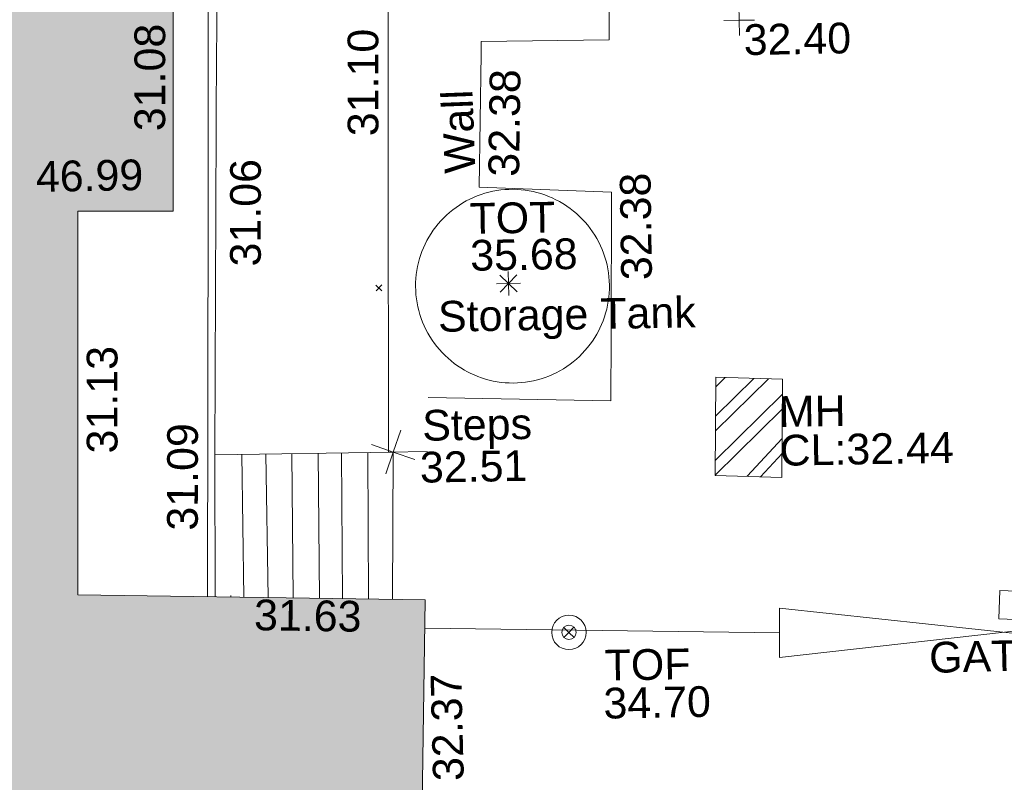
# Model space of a CAD drawing. Header units: millimetres. Extents: x -290717 to 520720, y -88450 to 287762.
# Tile 301 of 381: x 125493 to 137511, y 207659 to 216961. Entities that reach past the tile are written whole.
import ezdxf

# ---------------------------------------------------------------- set-up
doc = ezdxf.new("R2010")
doc.units = ezdxf.units.MM
doc.linetypes.add('IMPORT-HIDDEN2 _3_', pattern=[4762.5, 3175, -1587.5])
doc.linetypes.add('IMPORT-UG_ELEC_STREET LIGHTING_QLB2 _2_', pattern=[2700, 1500, -300.0000000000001, 0, -250, 150, -300.0000000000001, 0, -200])
for name, color, linetype, lineweight, true_color in [('00__TOPO__TOP_OF_FENCE_SYMBOL', 7, 'Continuous', 9, 0x666666), ('00_TOPO_SERV_MH', 7, 'Continuous', 9, 0x666666), ('00_UAV_BUILDING_OUTLINE', 5, 'Continuous', 9, 0x0000ff), ('00_UAV_COLLECTION_TANK', 4, 'Continuous', 9, 0x00ffff), ('00_UAV_EAVE', 7, 'Continuous', 9, 0x666666), ('00_UAV_FENCE', 7, 'Continuous', 9, 0x264c2f), ('00_UAV_GATE', 7, 'Continuous', 9, 0xa50000), ('00_UAV_LAND_DRAIN', 7, 'Continuous', 9, 0xff7f7f), ('00_UAV_LEVEL_SPOT', 7, 'Continuous', 9, 0x666666), ('00_UAV_PARAPET', 7, 'Continuous', 9, 0x666666), ('00_UAV_SERV_GULLY', 7, 'Continuous', 9, 0x5252a5), ('00_UAV_STEPS', 7, 'Continuous', 9, 0x666666), ('00_UAV_TOP_OF_FENCE', 6, 'Continuous', 9, 0xff00ff), ('00_UAV_TOP_OF_TANK', 7, 'Continuous', 9, 0x666666), ('00_UAV_WALL', 7, 'Continuous', 9, 0x7c00a5), ('12333-PUM-2D-U-0001-C01 - Rev2_REVIT IMPORT_dwg', 7, 'Continuous', 9, 0x767676), ('A_RHA_Line', 7, 'Continuous', 9, 0x00a600), ('PUM-CHAMBER EXTENTS', 6, 'IMPORT-HIDDEN2 _3_', 9, 0xff00ff)]:
    doc.layers.add(name, color=color, linetype=linetype, lineweight=lineweight, true_color=true_color)
doc.layers.add('A_RHA_Detail', color=7, linetype='Continuous', lineweight=9)
doc.layers.add('GEN-TEXT', color=7, linetype='Continuous', lineweight=9)
doc.styles.add('Swis721 Lt BT_2', font='swissl.ttf', dxfattribs={"height": 375})

# ---------------------------------------------------------------- blocks, each defined once
blk = doc.blocks.new('12333-PUM-2D-U-0001-C01 - Rev2_REVIT IMPORT_dwg__U60-2077590-Site Location Plan Existing')
at = {"layer": '00_UAV_GATE', "color": 9, "true_color": 0xe1aaaa, "flags": 128}
blk.add_lwpolyline([(4.454954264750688, 299.9669204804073), (-4.454954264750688, -299.9669204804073), (-5449.545045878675, 380.9669204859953), (-5458.454954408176, -218.9669204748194)], close=True, dxfattribs=at)
blk = doc.blocks.new('12333-PUM-2D-U-0001-C01 - Rev2_REVIT IMPORT_dwg_MSL_Parapet_SYM-V110-Site Location Plan Existing')
at = {"layer": '00_UAV_PARAPET', "color": 254, "true_color": 0xcccccc}
blk.add_line((5.544279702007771e-10, 453.8161888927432), (5.544279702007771e-10, 500.0000000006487), dxfattribs=at)
blk = doc.blocks.new('12333-PUM-2D-U-0001-C01 - Rev2_REVIT IMPORT_dwg_MSL_Node_Linework_1-2077247-Site Location Plan Existing')
at = {"layer": '00_UAV_STEPS', "color": 254, "true_color": 0xcccccc, "flags": 128}
for points in [[(256.5421955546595, 704.8438894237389), (0, 0), (-704.8438894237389, 256.5421955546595)], [(704.8438894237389, -256.5421955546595), (0, 0), (-256.5421955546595, -704.8438894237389)]]:
    blk.add_lwpolyline(points, dxfattribs=at)
blk = doc.blocks.new('12333-PUM-2D-U-0001-C01 - Rev2_REVIT IMPORT_dwg_MSL_Node_LineworkTOF-2077248-Site Location Plan Existing')
at = {"layer": '00__TOPO__TOP_OF_FENCE_SYMBOL', "color": 254, "true_color": 0xcccccc, "flags": 128}
for points in [[(165.3591892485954, 165.3591892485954), (0, 0), (-165.3591892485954, 165.3591892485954)], [(165.3591892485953, -165.3591892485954), (0, 0), (-165.3591892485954, -165.3591892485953)]]:
    blk.add_lwpolyline(points, dxfattribs=at)
at = {"layer": '00__TOPO__TOP_OF_FENCE_SYMBOL', "color": 254, "true_color": 0xcccccc}
for radius in [562.5594001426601, 233.853208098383]:
    blk.add_circle((0, 0), radius, dxfattribs=at)
blk = doc.blocks.new('12333-PUM-2D-U-0001-C01 - Rev2_REVIT IMPORT_dwg_TOT-2077635-Site Location Plan Existing')
at = {"layer": '00_UAV_TOP_OF_TANK', "color": 254, "true_color": 0xcccccc, "flags": 128}
for points in [[(389.261101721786, 0), (0, 0), (0, 389.261101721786)], [(0, -389.261101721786), (0, 0), (-389.261101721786, 0)], [(275.2491646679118, 275.2491646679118), (0, 0), (-275.2491646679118, 275.2491646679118)], [(275.2491646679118, -275.2491646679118), (0, 0), (-275.2491646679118, -275.2491646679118)]]:
    blk.add_lwpolyline(points, dxfattribs=at)
blk = doc.blocks.new('12333-PUM-2D-U-0001-C01 - Rev2_REVIT IMPORT_dwg_UAV-2077255-Site Location Plan Existing')
at = {"layer": '00_UAV_LEVEL_SPOT', "color": 254, "true_color": 0xcccccc, "flags": 128}
for points in [[(500.0000000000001, 0), (0, 0), (0, 500.0000000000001)], [(0, -500.0000000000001), (0, 0), (-500.0000000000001, 0)]]:
    blk.add_lwpolyline(points, dxfattribs=at)
blk = doc.blocks.new('12333-PUM-2D-U-0001-C01 - Rev2_REVIT IMPORT_dwg_MGS62954_T2_Galway_ITM_3d_Rev1-2077680-Site Location Plan Existing')
at = {"layer": '00_UAV_COLLECTION_TANK', "color": 254, "true_color": 0xcccccc, "flags": 128}
blk.add_lwpolyline([(534036573.1505, 725765792.3320001), (534036531.1791891, 725765818.4269798), (534036490.3374386, 725765846.256646), (534036450.6968986, 725765875.772176), (534036412.3271124, 725765906.9217894), (534036375.2953932, 725765939.650839), (534036339.6667075, 725765973.9019071), (534036305.5035601, 725766009.6149058), (534036272.8658848, 725766046.7271821), (534036241.8109393, 725766085.1736289), (534036212.393204, 725766124.8867977), (534036184.6642881, 725766165.7970182), (534036158.6728375, 725766207.8325199), (534036134.4644499, 725766250.9195583), (534036112.0815949, 725766294.9825441), (534036091.5635399, 725766339.9441758), (534036072.9462805, 725766385.7255756), (534036056.2624776, 725766432.246427), (534036041.5414003, 725766479.4251171), (534036028.8088743, 725766527.1788783), (534036018.0872371, 725766575.423934), (534036009.3952976, 725766624.0756463), (534036002.7483048, 725766673.0486633), (534035998.1579195, 725766722.2570697), (534035995.6321951, 725766771.6145376), (534035995.1755623, 725766821.034477), (534035996.7888224, 725766870.4301883), (534036000.469145, 725766919.7150149), (534036006.2100738, 725766968.8024945), (534036014.001537, 725767017.6065108), (534036023.8298659, 725767066.0414451), (534036035.6778182, 725767114.0223261), (534036049.5246087, 725767161.4649789), (534036062.1505001, 725767199.3320001), (534036079.5464678, 725767245.591261), (534036098.864313, 725767291.081477), (534036120.0701458, 725767335.7228432), (534036143.1267639, 725767379.4370432), (534036167.9937182, 725767422.1473873), (534036194.6273834, 725767463.7789474), (534036222.9810352, 725767504.2586871), (534036253.0049316, 725767543.5155917), (534036284.6464005, 725767581.4807911), (534036317.8499321, 725767618.0876812), (534036352.5572758, 725767653.2720414), (534036388.7075434, 725767686.972146), (534036426.2373151, 725767719.1288741), (534036465.0807507, 725767749.6858114), (534036505.1697057, 725767778.5893507), (534036546.4338507, 725767805.7887857), (534036588.800794, 725767831.236399), (534036632.1962097, 725767854.8875471), (534036676.5439676, 725767876.7007377), (534036721.7662667, 725767896.637703), (534036767.7837714, 725767914.6634669), (534036814.5157517, 725767930.7464061), (534036861.8802236, 725767944.8583055), (534036909.794094, 725767956.974408), (534036958.1733055, 725767967.0734583), (534037006.9329844, 725767975.1377387), (534037055.9875899, 725767981.153102), (534037105.2510634, 725767985.1089952), (534037154.6369801, 725767986.9984782), (534037204.0587002, 725767986.8182361), (534037253.4295214, 725767984.5685854), (534037302.6628304, 725767980.2534726), (534037351.6722552, 725767973.8804678), (534037400.3718168, 725767965.4607515), (534037448.6760793, 725767955.0090948), (534037496.5003009, 725767942.5438337), (534037543.7605816, 725767928.086836), (534037590.3740107, 725767911.6634643), (534037636.2588125, 725767893.3025309), (534037681.3344895, 725767873.0362471), (534037725.5219635, 725767850.9001667), (534037768.7437148, 725767826.9331243), (534037810.9239178, 725767801.1771657), (534037851.9885738, 725767773.6774762), (534037858.1505, 725767769.3320001), (534037898.0030812, 725767740.122077), (534037936.5975204, 725767709.2689232), (534037973.8661098, 725767676.8266653), (534038009.7434674, 725767642.8522184), (534038044.1666523, 725767607.4051849), (534038077.0752746, 725767570.5477512), (534038108.4116013, 725767532.3445776), (534038138.1206578, 725767492.8626856), (534038166.1503245, 725767452.1713399), (534038192.4514275, 725767410.3419266), (534038216.977826, 725767367.4478288), (534038239.6864924, 725767323.5642977), (534038260.5375878, 725767278.7683195), (534038279.4945324, 725767233.1384819), (534038296.5240693, 725767186.7548347), (534038311.5963228, 725767139.6987511), (534038324.6848511, 725767092.052783), (534038335.7666926, 725767043.900518), (534038344.8224058, 725766995.3264313), (534038351.8361039, 725766946.4157385), (534038356.7954826, 725766897.2542454), (534038359.6918414, 725766847.928198), (534038360.5200991, 725766798.5241311), (534038359.2788027, 725766749.1287161), (534038355.9701298, 725766699.8286095), (534038350.5998851, 725766650.7103001), (534038343.1774896, 725766601.8599584), (534038333.7159649, 725766553.3632843), (534038322.2319095, 725766505.3053578), (534038308.7454706, 725766457.7704884), (534038293.2803078, 725766410.8420687), (534038275.8635524, 725766364.602427), (534038256.5257592, 725766319.1326833), (534038235.3008532, 725766274.5126069), (534038220.1504999, 725766245.332), (534038195.8670496, 725766202.2998973), (534038169.8029023, 725766160.3224263), (534038142.0037836, 725766119.4732299), (534038112.5184628, 725766079.8239714), (534038081.398667, 725766041.4442093), (534038048.6989908, 725766004.4012743), (534038014.4768009, 725765968.7601528), (534037978.7921342, 725765934.5833712), (534037941.707594, 725765901.9308871), (534037903.2882391, 725765870.8599842), (534037863.6014702, 725765841.4251714), (534037822.7169112, 725765813.6780871), (534037780.7062877, 725765787.6674095), (534037737.6433005, 725765763.43877), (534037693.6034967, 725765741.0346739), (534037648.6641371, 725765720.4944255), (534037602.9040607, 725765701.8540595), (534037556.4035462, 725765685.1462773), (534037509.2441711, 725765670.4003903), (534037461.5086692, 725765657.6422675), (534037413.2807848, 725765646.894291), (534037364.6451259, 725765638.1753166), (534037315.6870158, 725765631.5006402), (534037266.492344, 725765626.8819714), (534037217.1474145, 725765624.3274132), (534037167.738795, 725765623.8414469), (534037118.3531651, 725765625.4249249), (534037069.0771641, 725765629.0750698), (534037019.9972385, 725765634.7854774), (534036971.1994917, 725765642.54613), (534036922.7695309, 725765652.3434128), (534036874.7923193, 725765664.160138), (534036827.3520247, 725765677.975575), (534036780.531874, 725765693.7654868), (534036734.4140052, 725765711.5021726), (534036689.0793251, 725765731.1545163), (534036644.6073659, 725765752.688041), (534036601.0761465, 725765776.0649694)], close=True, dxfattribs=at)
at = {"layer": '00_UAV_FENCE', "color": 254, "true_color": 0xcccccc}
blk.add_line((534036036.077105, 725762653.6855803), (534040363.1504999, 725762521.332), dxfattribs=at)
at = {"layer": '00_UAV_LAND_DRAIN', "color": 254, "true_color": 0xcccccc, "flags": 128}
blk.add_lwpolyline([(534033507.7019633, 725764811.5966702), (534033618.8120132, 725769810.1173351), (534033620.1505001, 725769870.3319999), (534033710.9611723, 725774809.2069005), (534033783.1505001, 725778735.332), (534033786.2570464, 725779808.4411135), (534033800.7308004, 725784808.1792247), (534033806.1505001, 725786680.3320003), (534033714.1505001, 725786670.3320001), (534033701.021753, 725783635.403292), (534033690.1505001, 725781122.332), (534033646.7268459, 725778636.0494431), (534033612.1504999, 725776656.332), (534033572.6233523, 725773636.6806085), (534033541.1505, 725771232.3320001), (534033494.1242883, 725768637.3769853), (534033425.1505001, 725764831.332), (534033400.665271, 725763638.341874), (534033389.2668344, 725763082.9775764)], dxfattribs=at)
at = {"layer": '00_UAV_SERV_GULLY', "color": 254, "true_color": 0xcccccc, "flags": 128}
blk.add_lwpolyline([(534043555.1505001, 725762615.332), (534043041.1505, 725762643.332), (534043060.0428658, 725762990.1418593), (534043574.0428659, 725762962.1418593)], close=True, dxfattribs=at)
at = {"layer": '00_UAV_STEPS', "color": 254, "true_color": 0xcccccc}
for p, q in [((534033834.3858072, 725763068.6344088), (534033838.1662732, 725764811.0608978)), ((534034133.1590127, 725764810.5826347), (534034129.2418438, 725763059.1331973)), ((534034432.9254381, 725763049.3475331), (534034450.1452094, 725764810.0687143)), ((534034755.5249448, 725763038.9523375), (534034770.1459895, 725764809.5499061)), ((534035057.2295411, 725764809.084466), (534035037.3944656, 725763029.8695933)), ((534035353.1299927, 725763019.6955773), (534035377.1541215, 725764808.5657815))]:
    blk.add_line(p, q, dxfattribs=at)
at = {"layer": '00_UAV_STEPS', "color": 254, "true_color": 0xcccccc, "flags": 128}
blk.add_lwpolyline([(534033481.3682663, 725763080.0097717), (534033507.7019633, 725764811.5966702), (534035686.3511532, 725764808.0644895), (534035646.2271671, 725763010.2510418)], dxfattribs=at)
at = {"layer": '00_UAV_WALL', "color": 254, "true_color": 0xcccccc, "flags": 128}
for points in [[(534036104.2378526, 725764808.5729617), (534035630.2775475, 725764808.1553998), (534035689.4244599, 725768411.136259), (534035726.1505, 725770648.332), (534035792.1285502, 725773409.9824679), (534035867.1694063, 725776550.9757928), (534036720.1505, 725776516.3320001), (534036743.9329351, 725777519.1580106), (534036756.1505001, 725778034.332), (534035874.1505001, 725778044.332), (534035917.8358616, 725781645.7849793), (534035974.5345253, 725786320.0640413), (534036202.9907179, 725786314.5181539)], [(534036283.006, 725779459.9585), (534036258.006, 725778376.9585), (534036974.006, 725778356.9585), (534036919.006, 725776135.9585001), (534036271.0060001, 725776169.9585001), (534036262.3188564, 725775842.3069291), (534036174.590358, 725772533.4655823), (534037863.4415845, 725772509.1793653), (534038440.5709687, 725772500.8800615), (534038411.1504999, 725769788.3320003), (534036848.1505, 725769794.3319999), (534036843.5849153, 725769647.4888628), (534036792.9814605, 725768019.927353), (534038404.1505, 725767930.3320003), (534038370.3250033, 725766173.4771214), (534038355.1505, 725765385.332), (534036124.9746233, 725765466.4995797)]]:
    blk.add_lwpolyline(points, dxfattribs=at)
at = {"xscale": 0.375, "yscale": 0.375, "zscale": 0.375}
for name, p in [('12333-PUM-2D-U-0001-C01 - Rev2_REVIT IMPORT_dwg_UAV-2077255-Site Location Plan Existing', (534040000.0000001, 725770000.0000001)), ('12333-PUM-2D-U-0001-C01 - Rev2_REVIT IMPORT_dwg_TOT-2077635-Site Location Plan Existing', (534037129.9874999, 725766839.297)), ('12333-PUM-2D-U-0001-C01 - Rev2_REVIT IMPORT_dwg_MSL_Node_Linework_1-2077247-Site Location Plan Existing', (534035686.3511532, 725764808.0644894)), ('12333-PUM-2D-U-0001-C01 - Rev2_REVIT IMPORT_dwg_MSL_Parapet_SYM-V110-Site Location Plan Existing', (534033673.953, 725762903.623)), ('12333-PUM-2D-U-0001-C01 - Rev2_REVIT IMPORT_dwg_MSL_Node_LineworkTOF-2077248-Site Location Plan Existing', (534037793.1505001, 725762571.332))]:
    blk.add_blockref(name, p, dxfattribs=at)
blk.add_blockref('12333-PUM-2D-U-0001-C01 - Rev2_REVIT IMPORT_dwg__U60-2077590-Site Location Plan Existing', (534045817.1505001, 725762440.3320001))
at = {"layer": '00_TOPO_SERV_MH', "char_height": 375, "attachment_point": 1, "line_spacing_factor": 1.005061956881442, "style": 'Swis721 Lt BT_2'}
for s, insert, width in [('MH', (534040401.8451861, 725765405.922823), 949.779278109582), ('CL:32.44', (534040401.8451861, 725764932.8296077), 2440.932744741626)]:
    blk.add_mtext(s, dxfattribs=dict(at, insert=insert, width=width))
at = {"layer": '00_UAV_BUILDING_OUTLINE', "color": 251, "true_color": 0x666666, "char_height": 375, "width": 1495.902363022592, "attachment_point": 1, "line_spacing_factor": 1.005061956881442, "style": 'Swis721 Lt BT_2'}
for s, insert, rotation in [('31.08', (534032597.1223172, 725768776.1905398), 88.99776956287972), ('31.13', (534031946.4895498, 725764855.678329), 88.99776956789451), ('31.63', (534033960.5970041, 725763039.6361659), 358.15438396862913), ('32.37', (534036103.7457988, 725760781.788625), 90.41060967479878)]:
    blk.add_mtext(s, dxfattribs=dict(at, insert=insert, rotation=rotation))
at = {"layer": '00_UAV_COLLECTION_TANK', "color": 251, "true_color": 0x666666, "insert": (534036262.493242, 725766638.9744418), "char_height": 375, "width": 3599.663464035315, "attachment_point": 1, "line_spacing_factor": 1.005061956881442, "style": 'Swis721 Lt BT_2'}
blk.add_mtext('Storage Tank', dxfattribs=at)
at = {"layer": '00_UAV_EAVE', "insert": (534031384.0778177, 725768431.1511083), "char_height": 375, "width": 1495.902363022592, "attachment_point": 1, "line_spacing_factor": 1.005061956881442, "style": 'Swis721 Lt BT_2'}
blk.add_mtext('46.99', dxfattribs=at)
at = {"layer": '00_UAV_GATE', "color": 251, "true_color": 0x666666, "insert": (534042181.7051798, 725762374.6492475), "char_height": 375, "width": 1567.13580888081, "attachment_point": 1, "rotation": 0.3800185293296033, "line_spacing_factor": 1.005061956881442, "style": 'Swis721 Lt BT_2'}
blk.add_mtext('GATE', dxfattribs=at)
at = {"layer": '00_UAV_LAND_DRAIN', "color": 251, "true_color": 0x666666, "char_height": 375, "width": 1495.902363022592, "attachment_point": 1, "line_spacing_factor": 1.005061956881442, "style": 'Swis721 Lt BT_2'}
for s, insert, rotation in [('31.06', (534033735.2689632, 725767105.6640502), 88.96178987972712), ('31.09', (534032910.232363, 725763897.6253624), 88.92074827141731)]:
    blk.add_mtext(s, dxfattribs=dict(at, insert=insert, rotation=rotation))
at = {"layer": '00_UAV_LEVEL_SPOT', "insert": (534040051.8765643, 725769949.1441547), "char_height": 375, "width": 1495.902363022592, "attachment_point": 1, "line_spacing_factor": 1.005061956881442, "style": 'Swis721 Lt BT_2'}
blk.add_mtext('32.40', dxfattribs=at)
at = {"layer": '00_UAV_STEPS', "char_height": 375, "attachment_point": 1, "line_spacing_factor": 1.005061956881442, "style": 'Swis721 Lt BT_2'}
for s, insert, width in [('Steps', (534036046.7088913, 725765313.4511154), 1552.889119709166), ('32.51', (534036009.1894704, 725764803.329608), 1495.902363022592)]:
    blk.add_mtext(s, dxfattribs=dict(at, insert=insert, width=width))
at = {"layer": '00_UAV_TOP_OF_FENCE', "color": 251, "true_color": 0x666666, "char_height": 375, "attachment_point": 1, "line_spacing_factor": 1.005061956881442, "style": 'Swis721 Lt BT_2'}
for s, insert, width in [('TOF', (534038221.4636629, 725762349.8390564), 1163.479615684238), ('34.70', (534038199.0400212, 725761886.4623516), 1495.902363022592)]:
    blk.add_mtext(s, dxfattribs=dict(at, insert=insert, width=width))
at = {"layer": '00_UAV_TOP_OF_TANK', "char_height": 375, "attachment_point": 1, "line_spacing_factor": 1.005061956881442, "style": 'Swis721 Lt BT_2'}
for s, insert, width in [('TOT', (534036667.9378364, 725767826.5397081), 1139.735133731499), ('35.68', (534036667.9378364, 725767376.7340751), 1495.902363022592)]:
    blk.add_mtext(s, dxfattribs=dict(at, insert=insert, width=width))
at = {"layer": '00_UAV_WALL', "color": 251, "true_color": 0x666666, "char_height": 375, "attachment_point": 1, "line_spacing_factor": 1.005061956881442, "style": 'Swis721 Lt BT_2'}
for s, insert, width, rotation in [('31.10', (534035198.365041, 725768669.2312257), 1495.902363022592, 89.05951094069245), ('32.38', (534036905.9307808, 725768148.6461743), 1495.902363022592, 88.21915752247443), ('Wall', (534036375.8334113, 725768189.4027505), 1130.237340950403, 91.21450896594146), ('32.38', (534038506.457566, 725766852.7264597), 1495.902363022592, 89.82841006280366)]:
    blk.add_mtext(s, dxfattribs=dict(at, insert=insert, width=width, rotation=rotation))
blk = doc.blocks.new('12333-PUM-2D-U-0001-C01 - Rev2_REVIT IMPORT_dwg-1620468-Site Location Plan Existing')
at = {"layer": 'PUM-CHAMBER EXTENTS', "true_color": 0xffaaff}
h = blk.add_hatch(dxfattribs=at)
h.set_pattern_fill('FP_3', color=211, style=0, pattern_type=2)
h.set_pattern_definition([(45, (-533641079.65, -725615854.3560001), (-265.1650429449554, 265.1650429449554), []), (45, (-533640902.873, -725615854.3560001), (-265.1650429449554, 265.1650429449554), [])])
h.paths.add_polyline_path([(399344.3501528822, 148561.643821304), (399373.3501528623, 149757.6438212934), (398561.350152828, 149796.64382129), (398532.3501527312, 148600.64382118), (398771.9945189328, 148589.1338085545)])
at = {"layer": 'GEN-TEXT', "color": 253, "true_color": 0xaaaaaa}
for p, q in [((394431.9948138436, 150923.2884822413), (394502.7054919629, 150993.9991603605)), ((394502.7054919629, 150923.2884822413), (394431.9948138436, 150993.9991603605))]:
    blk.add_line(p, q, dxfattribs=at)
at = {"layer": 'PUM-CHAMBER EXTENTS', "color": 211, "linetype": 'Continuous', "true_color": 0xffaaff, "flags": 128}
blk.add_lwpolyline([(398561.3501528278, 149796.6438212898), (399373.3501528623, 149757.6438213), (399344.3501528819, 148561.6438213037), (398532.3501527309, 148600.6438211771)], close=True, dxfattribs=at)
blk.add_blockref('12333-PUM-2D-U-0001-C01 - Rev2_REVIT IMPORT_dwg_MGS62954_T2_Galway_ITM_3d_Rev1-2077680-Site Location Plan Existing', (-533641079.6498471, -725615854.3561786))

msp = doc.modelspace()

# ---------------------------------------------------------------- hatches: boundary and pattern name
at = {"layer": 'A_RHA_Detail', "true_color": 0xc0c0c0}
h = msp.add_hatch(color=9, dxfattribs=at)
h.paths.add_polyline_path([(-80880.60083898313, -68502.79057078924), (-80400.86592458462, -68483.4150911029), (-80400.86592458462, -62984.64684182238), (-24474.85765180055, -63009.32043784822), (-24456.14471274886, -50840.30023854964), (-36622.55041054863, -50831.65104346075), (-36622.5504104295, -44228.57792609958), (-50959.05265825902, -44213.68205212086), (-50959.05265825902, -42573.78171509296), (-54563.93258049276, -42571.21897729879), (-54565.69773355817, -45054.17447471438), (-92408.82109324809, -45027.27149617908), (-92411.78875845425, -49201.74309219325), (-100061.9988811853, -49201.74309219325), (-100052.221444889, -64852.82557835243), (-86120.90825231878, -64852.82557835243), (-86092.16626519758, -62957.90041523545), (-84861.10047611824, -62957.90041520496), (-84854.79054275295, -68240.10973718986), (-80870.60226895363, -68240.10973718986)])
h.paths.add_polyline_path([(-137238.9269955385, -68461.93840922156), (-132719.7426408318, -68433.06336920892), (-132847.0731201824, -62850.0428228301), (-130454.6837966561, -62916.63108081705), (-130498.2830220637, -61355.8539363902), (-117581.136331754, -61423.42893434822), (-117492.3908565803, -49183.91309186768), (-125136.5200282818, -49178.47881939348), (-125133.5727033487, -45032.61887132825), (-163007.1824077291, -45005.69421944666), (-163007.1824077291, -44090.29634113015), (-163123.8521375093, -44090.21339942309), (-163122.6389897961, -42383.751842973), (-166563.8543420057, -42383.75184295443), (-166565.0349082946, -44044.3982420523), (-193158.4656786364, -44025.49275802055), (-193195.152889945, -62863.6565097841), (-137269.7106414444, -62916.63108078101), (-137254.3708868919, -65679.90523788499)])
h.paths.add_polyline_path([(120310.9497607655, -32334.2823016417), (120312.4652266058, -31610.73011961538), (133451.2244789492, -31638.24899384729), (133469.2230092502, -19717.98315777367), (121295.7536929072, -19692.48606427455), (121319.8434528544, -8190.941560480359), (112277.0825929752, -8172.001674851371), (112263.1769726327, -14811.12345451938), (78285.85310969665, -14739.95861435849), (78292.82277619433, -8167.077575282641), (76545.55099677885, -8163.40371230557), (69355.76844230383, -8152.931592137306), (69353.66597202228, -9156.746357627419), (68372.60878942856, -9154.691552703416), (68372.60878942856, -13705.52853212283), (69333.72334743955, -13707.54156767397), (69325.07112544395, -16249.53369225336), (66623.4489111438, -16249.53369225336), (66619.79243932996, -17995.29925522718), (65989.07757491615, -17995.29925522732), (65985.44262769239, -19730.78799479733), (57152.23993372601, -19712.28702423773), (57127.42535098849, -31559.89461998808), (70277.87165423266, -31587.43801817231), (70277.87165428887, -32271.74147154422), (78263.96947906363, -32285.12944888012), (78266.62669288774, -31019.79372153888), (112335.8856506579, -31091.15111856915), (112335.8856506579, -32317.57330550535), (119781.4233959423, -32333.17321910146)])
h.paths.add_polyline_path([(7503.71740934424, -1791.43926322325), (15482.43097389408, -674.0213230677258), (15484.0826184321, 148.1327206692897), (56188.28042539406, 205.5276654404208), (56155.8432600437, 14338.31663138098), (18016.62665932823, 14236.4814953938), (17967.9025208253, 34313.18372075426), (21727.10644861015, 34324.06926249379), (21708.9097307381, 40608.10218319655), (18009.66447156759, 40608.10218325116), (17995.54603703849, 45483.75063445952), (9770.084212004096, 45420.63294734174), (3966.216019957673, 45443.14492469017), (3984.771235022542, 14176.56786831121), (1023.062455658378, 14176.56786840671), (-276.5134647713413, 14190.52623465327), (-231.6790044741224, 5976.811441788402), (-226.4491536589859, 193.7444677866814), (1220.250839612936, 179.5999159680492), (7477.609307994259, 143.2867556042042), (7488.638446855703, -674.0213230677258)])
h.paths.add_polyline_path([(77755.59663317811, 53.47451145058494), (77729.51881611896, 1699.844979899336), (94464.47132486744, 1659.976083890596), (94606.37913471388, 17991.39023626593), (88810.41901146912, 18015.03260816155), (88799.89418497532, 14436.74271609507), (69413.88950349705, 14457.87738898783), (69377.35724448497, 99.62816357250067), (70760.85642036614, 92.0068082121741)])
h.paths.add_polyline_path([(61252.12079698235, 46453.95617369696), (105774.7348988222, 46472.68783510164), (105768.2642197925, 61852.61234310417), (92285.13876306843, 61852.61234310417), (92308.59670397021, 65784.30757142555), (96107.46680002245, 65767.6044524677), (96059.6808111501, 75209.20847378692), (101084.8427276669, 75071.88872768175), (104988.0046543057, 74765.36560410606), (108403.6894220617, 74363.84089439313), (112009.2703903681, 73787.25420864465), (115645.3524814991, 73049.69667210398), (116890.8108050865, 72761.69136255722), (120208.9929832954, 71893.18353872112), (120865.241739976, 71703.68487155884), (124135.6329505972, 70669.67317909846), (127435.6253142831, 69480.50055823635), (127820.4368655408, 69394.93141813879), (128274.3081769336, 69331.69585757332), (128731.879114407, 69306.66104520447), (129189.9401456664, 69320.00258265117), (129645.2782985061, 69371.62688830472), (130094.6997111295, 69461.17185607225), (130535.0520071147, 69588.00939078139), (130963.2464342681, 69751.2498188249), (131376.279516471, 69949.74812593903), (131771.254123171, 70182.11198906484), (132162.5575600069, 70460.54046602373), (132496.0921582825, 70741.69081117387), (132820.8713676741, 71064.98072578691), (133117.4593294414, 71414.31364276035), (133383.77568926, 71787.23923958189), (133616.5473239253, 72178.53728446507), (133817.1647262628, 72590.54524901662), (133982.6025969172, 73017.89547517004), (134111.7005086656, 73457.59040804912), (134203.5529320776, 73906.545904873), (134257.5155882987, 74361.61286220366), (134272.5462649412, 74819.59931534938), (134250.5259874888, 75277.29281749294), (134189.6227572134, 75731.48297750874), (134090.9274700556, 76178.98397761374), (133955.1324028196, 76616.65691996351), (133783.1900598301, 77041.4318434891), (133576.3064937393, 77450.3292564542), (133335.9328436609, 77840.48103831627), (133063.7551572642, 78209.15055536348), (132761.6825665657, 78553.75185442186), (132431.8338935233, 78871.86780505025), (132076.5227904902, 79161.26705200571), (131698.2415079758, 79419.91966864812), (131299.6434187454, 79646.01139199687), (131093.5942456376, 79746.34209763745), (132146.0467355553, 83110.22226149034), (122787.763295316, 86282.54285521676), (121604.3555410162, 82800.35918872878), (117095.9864226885, 83870.84033788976), (116841.9598400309, 83526.35449576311), (116120.5435466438, 91221.9361197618), (110237.7341284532, 91274.27491024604), (110194.3680786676, 90435.39030217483), (104988.0046543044, 90486.49901569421), (104973.2761846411, 94309.82427956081), (103746.1314668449, 94309.82427962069), (103839.9937121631, 122852.1474272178), (96365.09202303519, 122931.9599471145), (96350.3400238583, 123952.416858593), (104555.5505249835, 123902.1925258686), (104607.3234457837, 120248.5396157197), (125502.5015002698, 120134.193340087), (125662.0200253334, 137657.3796883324), (114479.5865733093, 137699.2256881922), (114382.3062641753, 129149.9458158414), (104644.1590035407, 129187.997507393), (104577.9931702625, 126217.3903165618), (101184.4926405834, 126159.1566967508), (101264.6166812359, 135959.2655565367), (89967.23177303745, 135988.8856164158), (89927.63362986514, 125823.6463181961), (93630.53562299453, 125840.7948842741), (93580.6568888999, 122931.9599471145), (88697.38835373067, 122904.7310127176), (88679.38989541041, 95739.0914377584), (86378.25848993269, 95739.0914377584), (86378.18187189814, 96178.10083375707), (83279.5074328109, 96200.92083330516), (83273.62493422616, 95735.74732136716), (70169.67509616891, 95733.22421950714), (70166.2684274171, 96272.07409350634), (66674.99731291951, 96257.14073659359), (66654.74538556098, 95755.71092140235), (65784.77231076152, 95755.71092140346), (65887.65094981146, 117470.6305650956), (53473.34271625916, 117487.9046429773), (53434.44066306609, 98570.4634906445), (40649.41626913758, 98570.46349066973), (40610.16711556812, 94406.01479082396), (38853.82372865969, 94410.36303444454), (38848.65589191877, 89463.65332732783), (40612.46601909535, 89518.45976927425), (40665.38257359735, 86257.73741131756), (38372.19584673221, 86305.7230928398), (38369.79373532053, 76901.0507917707), (50937.95125076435, 76944.40198877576), (50922.88567283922, 74598.78180893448), (56484.90611318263, 74588.85093774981), (56484.9061131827, 75194.85181998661), (92465.40372273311, 75233.02581663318), (92645.92783659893, 71766.64845097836), (89810.5550181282, 69362.83965827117), (85313.16173971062, 69360.94750424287), (85313.16173971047, 66907.40508090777), (75210.14498260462, 66903.15451592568), (75210.14498260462, 63815.70944554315), (70819.40014306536, 63815.70999204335), (70819.21601502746, 64253.35708063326), (69456.8341568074, 64253.35708063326), (69455.71957374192, 66901.99623168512), (61303.3285675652, 66898.56680686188), (61304.56054652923, 63970.32021231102), (70500.41048205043, 63970.32021223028), (70500.40885431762, 61852.59006210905), (61245.64388480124, 61848.69637492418), (61252.12079698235, 46455.07044720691)])
h.paths.add_polyline_path([(-17153.16561239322, 48569.32684293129), (-17153.16561227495, 60770.38083690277), (-29362.88357762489, 60774.7042869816), (-29362.88357762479, 67399.20394583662), (-43507.25361058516, 67405.01911302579), (-43488.53133082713, 69093.07334179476), (-45766.41866234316, 69109.32868391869), (-45794.34620035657, 67405.01911302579), (-47272.11273197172, 67404.21245453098), (-47272.44887636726, 66454.91798912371), (-86004.56386335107, 66468.6329952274), (-86006.66970790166, 60521.58362724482), (-92662.8772251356, 60521.58362724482), (-92666.53762789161, 50184.35611936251), (-79752.016597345, 50179.78302554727), (-79752.016597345, 48591.49323813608), (-17157.71631240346, 48569.32845421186)])
h.paths.add_polyline_path([(-201056.4185879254, 48628.75479108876), (-138377.9751621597, 48634.64535782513), (-138377.9751621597, 50133.28202330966), (-125467.710581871, 50134.49533928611), (-125468.6909603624, 60566.19036866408), (-132186.8595615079, 60565.86652591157), (-132187.4203588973, 66533.01978768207), (-170643.3098734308, 66805.61809689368), (-170643.3098732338, 67738.78475851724), (-200340.0100486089, 67488.93693767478), (-200348.7175167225, 60827.7802510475), (-201057.5650552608, 60827.71357562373), (-201056.6510294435, 51102.0431337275)])
h.paths.add_polyline_path([(-240051.5126725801, 54769.1949116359), (-239444.4902595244, 54811.10754483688), (-239186.5396225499, 54841.92927608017), (-238764.8191578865, 54940.98166103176), (-238382.4735933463, 55122.46891391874), (-237990.3402229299, 55354.87497237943), (-237269.2031026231, 55936.21514997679), (-237030.2712443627, 56228.66101920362), (-236793.0039600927, 56569.31473977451), (-236554.5880579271, 57004.26389721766), (-236432.7219585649, 57267.46508911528), (-236300.0815274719, 57753.26239002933), (-236250.7285154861, 58017.17885687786), (-236235.6490610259, 58516.21786795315), (-236233.2538430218, 58987.85640057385), (-236213.702979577, 59823.48083772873), (-236363.8287856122, 59820.8603820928), (-236634.0279869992, 60698.06075831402), (-236391.9547756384, 61432.1972634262), (-236225.4740089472, 61435.10319604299), (-236201.6036570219, 62637.68779599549), (-232563.5271750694, 62639.28734435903), (-232563.5271750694, 63049.03842407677), (-232732.1945866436, 63049.15302221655), (-232860.1521278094, 63457.9589027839), (-232731.6068089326, 63914.24862701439), (-232560.8209657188, 63914.24862701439), (-232521.9864006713, 70597.99604498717), (-240628.6947850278, 70598.85496274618), (-240629.7923196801, 72350.98321581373), (-246412.6011213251, 72347.36085937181), (-246412.6011213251, 70616.45923939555), (-254449.5805725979, 70618.60952619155), (-254454.637144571, 70754.06491724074), (-254469.7140363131, 73191.6627625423), (-263883.2532625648, 73267.83063692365), (-263902.4181505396, 68260.74348557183), (-263714.8217520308, 68259.82096576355), (-263552.9672900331, 67819.6543439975), (-263719.0883117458, 67392.20684197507), (-263913.629869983, 67392.20684288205), (-263956.7001914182, 58633.76423459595), (-260181.1963171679, 58611.22607638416), (-260192.3146984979, 56354.25111578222), (-257184.684388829, 56339.46086010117), (-257213.4419958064, 57092.93866025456), (-257338.5163846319, 57093.27331227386), (-257471.0109295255, 57531.7457231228), (-257338.5163845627, 58062.22513700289), (-257203.4956297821, 58064.06881293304), (-257173.5751889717, 58598.54056827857), (-256478.2273617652, 58575.27357918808), (-256478.2273617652, 58788.51859477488), (-256013.0091299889, 58911.92701537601), (-255397.0786589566, 58780.99767608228), (-255397.0786664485, 58595.98242230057), (-243809.8853614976, 58585.92793205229), (-243805.3570672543, 58352.04527760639), (-243740.9394682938, 57884.52572396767), (-243619.083060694, 57421.84877501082), (-243424.3877541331, 56943.65915328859), (-243247.1437899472, 56608.24157716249), (-243003.0710577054, 56249.99021479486), (-242732.2093200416, 55932.75703086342), (-242371.7230179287, 55603.12658814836), (-242141.2551255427, 55424.88676771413), (-241804.9643038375, 55216.88439829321), (-241529.464082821, 55077.02869058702), (-241100.6275144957, 54917.18295005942), (-240836.2134980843, 54840.82833179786), (-240453.4486196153, 54788.6078413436), (-240203.3756532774, 54776.52967577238)])
h.paths.add_polyline_path([(40276.69022620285, 59895.3641775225), (40328.62676026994, 69196.9439153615), (36588.99968782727, 69217.82459101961), (36619.46637569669, 74674.25962431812), (32264.36460075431, 74687.02318924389), (32233.48293864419, 69156.26826309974), (11916.69390488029, 69269.70959690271), (11966.66200108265, 78218.75165977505), (29087.50901742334, 78123.15526811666), (29143.44567202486, 88141.13700481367), (15719.34879623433, 88216.09212957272), (15732.60379610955, 90589.99788900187), (4594.294101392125, 90652.19003492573), (4525.129359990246, 78265.12250452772), (10096.76365550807, 78234.01258734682), (10077.43887221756, 74773.03821913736), (4547.641142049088, 74803.91453678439), (4465.579974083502, 60107.16002351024), (19125.89094757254, 60025.30234268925), (19139.86249371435, 62527.53804648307), (31738.59196305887, 62457.19146407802), (31724.55430855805, 59943.11609818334), (38369.79364222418, 59906.01157297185)])
h.paths.add_polyline_path([(-246083.0241259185, 72334.29150213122), (-246083.0594797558, 72334.30275087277), (-246208.2905500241, 72334.29150213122)])
h.paths.add_polyline_path([(-114575.3004830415, 112178.0758696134), (-114575.3246436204, 112178.0758696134), (-114707.2752166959, 115801.5811617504)])
h.paths.add_polyline_path([(-154699.9178766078, 101760.4080976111), (-114382.0503338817, 101776.0542915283), (-114382.0503338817, 106926.936016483), (-113755.641395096, 106927.1791078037), (-113757.5507412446, 111847.2721532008), (-114431.6837526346, 111847.2721532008), (-114431.8098651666, 112178.075869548), (-114575.3004830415, 112178.0758696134), (-114578.9984943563, 121707.2390834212), (-123056.9849702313, 121707.2390834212), (-123068.8201032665, 156452.7036899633), (-119381.2340625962, 156454.1347343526), (-119381.2340625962, 160165.8603541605), (-115501.031452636, 160167.3661472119), (-115503.3750945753, 166206.5793118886), (-132411.7987151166, 166599.6604729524), (-132411.8243306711, 166665.6603411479), (-135275.0124468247, 166664.5489553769), (-135275.0124468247, 166628.1883102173), (-135911.3205077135, 166628.1944503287), (-135911.3479256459, 166352.1604668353), (-152521.1633846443, 166345.7145607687), (-152518.3680955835, 159142.6836790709), (-150699.3133726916, 159117.9265656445), (-150755.6690356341, 122560.6912032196), (-151059.2005266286, 122560.6912032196), (-151061.0981347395, 121302.4374931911), (-154138.3148337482, 121372.6012653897), (-154138.3148337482, 121865.183451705), (-154704.3888425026, 121867.2611370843), (-154688.5451973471, 119352.3937021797), (-154745.5933227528, 119352.3715636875), (-154745.5763474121, 118722.1532660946), (-160794.1544526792, 118748.744283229), (-160794.1544527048, 119410.5425977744), (-163852.1622693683, 119422.408321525), (-163855.0715294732, 118762.2003111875), (-167568.6765459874, 118778.5256058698), (-166634.6619849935, 124395.1277019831), (-166843.6206842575, 124471.2090400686), (-167568.6765459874, 124707.6250904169), (-168028.2173235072, 124841.3808643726), (-168630.5006276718, 124991.3056740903), (-169238.2056070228, 125117.4693074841), (-169850.3952285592, 125219.6772877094), (-170466.1255403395, 125297.7720169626), (-171089.1102599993, 125351.8553033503), (-171704.4065937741, 125381.1774254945), (-172325.0479971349, 125386.3595015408), (-172782.2248668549, 125374.5832363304), (-173401.7764236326, 125337.4554476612), (-174019.3926983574, 125276.0328036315), (-174634.1213722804, 125190.4100127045), (-175245.0145766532, 125080.7190996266), (-176047.1958093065, 124895.7675261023), (-176665.4852587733, 124724.7228134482), (-177045.3001228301, 124609.1129151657), (-177631.5127793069, 124405.2077276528), (-176665.4852586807, 118818.5158793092), (-177558.9402083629, 118822.4435769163), (-177662.2853368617, 125263.4341236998), (-176365.3912352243, 126542.9270807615), (-159462.2970490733, 126319.9103917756), (-157057.7396790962, 128609.0850976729), (-157060.6673204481, 136153.1661957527), (-158638.8016610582, 137740.2441626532), (-159352.3735831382, 137740.2441626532), (-161634.4140635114, 140201.1078539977), (-168727.9404946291, 140256.8191147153), (-171035.0401162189, 137942.884730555), (-174184.1459014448, 137942.884730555), (-176460.1168228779, 140292.2858551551), (-177341.68569345, 140292.285855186), (-177341.7114445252, 140358.4281613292), (-183428.5803825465, 140356.0660244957), (-185921.6385984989, 137917.4639097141), (-185921.6385985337, 131757.309115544), (-186906.8767412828, 131756.9267734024), (-187725.3914540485, 130809.9989183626), (-187724.0588902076, 127376.1828149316), (-186481.0281350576, 126304.557648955), (-186479.4846755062, 122327.2959175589), (-185176.2828158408, 121059.4673825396), (-180304.1129154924, 121059.4673825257), (-180304.1136492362, 118802.0484409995), (-193555.3706955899, 118802.0484409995), (-193555.3686998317, 133117.8341649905), (-192593.6442938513, 133118.2073819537), (-192593.6442938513, 134200.8158367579), (-192224.6284783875, 134200.9592041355), (-192225.5653014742, 136615.0101267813), (-192595.0012461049, 136615.0101267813), (-192595.4357332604, 137734.4745166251), (-193589.2709668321, 137734.4746851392), (-193589.2685988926, 147474.5705834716), (-193163.2062206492, 147492.8644728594), (-192606.8095195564, 147551.4951472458), (-192359.9383250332, 147589.5931622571), (-192199.8207947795, 147616.5827293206), (-191882.7548926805, 147682.9245600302), (-191568.5380071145, 147761.6632019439), (-191020.2573150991, 147932.4221712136), (-190950.5841382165, 147955.8263236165), (-190647.7999969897, 148070.951423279), (-190349.769078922, 148197.8750093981), (-190056.9509284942, 148336.4013817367), (-189769.7970512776, 148486.316942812), (-189375.4954991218, 148717.2624196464), (-189132.9060261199, 148873.2749095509), (-188867.5421091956, 149059.0543930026), (-188609.6764469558, 149255.1087866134), (-188354.9814056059, 149465.3525772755), (-188079.6339208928, 149713.8792482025), (-187884.9836199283, 149901.8220103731), (-187538.2510284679, 150274.4802367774), (-187446.2998447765, 150378.396083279), (-187241.3270201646, 150629.2310214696), (-187046.3599558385, 150887.9197697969), (-186861.699277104, 151154.0634500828), (-186546.1373636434, 151669.8298752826), (-186524.4196769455, 151707.063245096), (-163675.289831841, 151669.8298752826), (-163687.5843044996, 148134.0767945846), (-157303.6541541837, 148136.4921063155), (-157303.6541541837, 155759.9150161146), (-157557.4317586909, 155765.0384228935), (-157555.9168973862, 166678.0466575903), (-187009.2021991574, 166699.7464767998), (-187013.0952111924, 162054.4009359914), (-188707.1775469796, 162044.5925187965), (-188705.9961893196, 155021.5333641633), (-188737.9999316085, 154650.5326603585), (-188799.0133970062, 154283.1866125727), (-188857.2045401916, 154035.4341107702), (-188966.1106131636, 153679.3368924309), (-189102.6200311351, 153332.8820747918), (-189265.8911677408, 152998.2056672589), (-189454.9174010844, 152677.3710606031), (-189645.2484685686, 152421.322012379), (-189916.9563410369, 152104.2450531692), (-190212.7041973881, 151809.4634871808), (-190530.6686598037, 151538.7947475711), (-190868.889367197, 151293.9075915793), (-191225.2810786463, 151076.3118324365), (-191597.6465194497, 150887.3490190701), (-192092.8415776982, 150682.5621956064), (-192485.2937347, 150569.6612301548), (-192903.8930807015, 150482.2408890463), (-193187.215491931, 150440.8868273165), (-193594.1866364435, 150407.1257787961), (-193594.5953882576, 151459.989522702), (-205369.2399268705, 151455.4201248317), (-205354.452352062, 113350.0822379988), (-207187.1580384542, 113349.3709450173), (-207184.3024929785, 105991.0636522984), (-205312.8709512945, 105991.0636522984), (-205311.2365670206, 101769.6553082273), (-175488.645120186, 101781.2285901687), (-175488.645120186, 110889.6985621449), (-154703.462766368, 110897.5679794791), (-154700.5193329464, 103310.2697088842)])
h.paths.add_polyline_path([(193735.9435692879, 113047.8274775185), (208865.0938716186, 114991.026643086), (208976.1154122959, 114126.6471161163), (216447.8967330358, 115086.3281915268), (216038.7305308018, 118271.970241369), (232648.5073383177, 120405.3421627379), (233425.9936153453, 114352.0734369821), (240632.2017567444, 115277.6440986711), (239854.8412683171, 121329.9334728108), (256406.8682407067, 123455.8879629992), (257091.7572256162, 118089.1198988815), (264572.287122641, 119040.8180953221), (261877.8350554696, 138524.7609215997), (259178.7147038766, 138221.6086023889), (259197.3483654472, 137439.0084132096), (254686.1480587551, 136897.0007613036), (255412.6810205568, 131314.8303174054), (240852.7447965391, 129522.4514055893), (239771.0426540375, 137918.8519126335), (240649.582243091, 138010.1984551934), (240062.3063116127, 142776.6750342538), (239165.7694641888, 142685.0143484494), (237630.9646614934, 151018.3171733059), (266172.8791088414, 154560.7889781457), (271297.187694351, 142612.4006970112), (276531.7397502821, 144861.0987145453), (274941.5029779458, 148527.903728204), (302074.530765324, 160134.9084326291), (300215.9323773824, 164320.1841173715), (301528.161327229, 164907.0997990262), (300405.1237791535, 167477.8916353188), (299016.6944531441, 166945.7181825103), (295626.7488506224, 174518.7544287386), (294333.0289184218, 177537.1551681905), (287288.847594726, 174518.7544287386), (289427.6893504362, 169661.0163464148), (272956.7816584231, 162557.1203578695), (271943.2187786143, 164897.4305293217), (267016.3118217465, 162764.0369715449), (268502.3094164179, 159357.043014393), (265200.4029571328, 157946.4096681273), (226856.4166955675, 153146.7821791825), (227510.3041274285, 148852.0205335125), (228280.9873164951, 141179.0007484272), (227302.3544112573, 141050.2812999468), (227895.3788231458, 136433.1758633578), (228748.5501749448, 136523.8855003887), (229602.307730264, 128023.7667641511), (217691.2359889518, 126493.8999679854), (217642.3600127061, 126874.4332670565), (215138.5007311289, 126552.8357430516), (215194.9980427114, 126112.9650749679), (215015.6132225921, 126089.9247571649), (214840.967257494, 127449.6644606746), (192258.7012018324, 124549.1816390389), (193486.3576426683, 114991.026643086)])
h.paths.add_polyline_path([(-78076.24179098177, 117605.518872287), (-78076.23951907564, 117610.0871212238), (-78070.31812256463, 129485.733079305), (-74723.15926546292, 129478.3852560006), (-74723.15926546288, 125435.7860625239), (-48015.64546089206, 125380.0246061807), (-47996.55031653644, 135872.5822179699), (-61198.159180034, 135901.5630078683), (-74714.72264147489, 135923.5088764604), (-74723.62876031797, 131865.2975510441), (-78070.31812256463, 131872.6421692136), (-78062.97909490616, 149549.768943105), (-58292.26570494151, 149541.5607197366), (-58292.26570494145, 148946.2407608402), (-37707.70924049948, 148937.6946534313), (-37707.70924049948, 159740.0690313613), (-44148.26955758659, 159742.7429641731), (-44148.26955758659, 162961.3319175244), (-49829.95437586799, 162961.3319175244), (-49830.92144141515, 160632.0129326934), (-78494.0902662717, 160643.9130440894), (-78494.0902662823, 161615.1537737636), (-78739.22585210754, 161615.2555472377), (-78691.79195364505, 168187.9195488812), (-90844.5764503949, 168126.8149080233), (-90962.52567696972, 152686.7636278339), (-89064.97866810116, 152685.97582136), (-89079.54115383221, 117610.0871212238), (-78374.80210165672, 117605.6428258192)])
h.paths.add_polyline_path([(69254.82576126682, 129235.9722870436), (69259.97086178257, 136167.7892474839), (86068.0992678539, 136131.0235193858), (86008.66431381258, 164703.3084147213), (58789.63167882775, 164723.5115811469), (58789.63167882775, 170119.2062865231), (54460.16324890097, 170122.4198087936), (54457.21717773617, 166153.2792453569), (47042.21516498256, 166158.7829869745), (47041.10931533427, 164668.9097040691), (39173.27935198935, 164674.7495545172), (39172.83712618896, 164078.9539098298), (17014.87910992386, 164095.400525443), (17002.38841206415, 147267.1142245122), (12659.63471563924, 147267.1142245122), (12653.6008753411, 139137.9291796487), (17031.41608901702, 139134.6797717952), (17024.58791744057, 129935.3194463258), (39191.34773726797, 129918.8662983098), (39191.34773726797, 129258.2867272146), (69014.0340609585, 129236.1510132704)])
h.paths.add_polyline_path([(39265.62356917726, 139467.8223435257), (33050.91021530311, 139484.1586867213), (33087.56357182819, 153427.9220784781), (39277.60130890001, 153411.6505991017), (39277.60130890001, 152830.3127277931), (43058.29603858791, 152820.3745823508), (43024.83899408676, 140092.5601633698), (39267.2657899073, 140092.5601633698)])
h.paths.add_polyline_path([(1979.548949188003, 189123.2414339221), (18699.10403225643, 189180.0465563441), (18678.46874727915, 195253.6675675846), (24349.02704558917, 195272.9334349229), (24334.96888369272, 199550.7690689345), (28829.78348971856, 199566.0403168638), (28798.35772162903, 208815.6446465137), (24334.94961552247, 208806.1514042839), (24333.90624838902, 209113.2475694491), (16811.59093053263, 209087.6902915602), (16806.58456496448, 208843.590909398), (6772.293057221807, 208809.4991440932), (6797.166076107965, 201488.5780549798), (-8471.058649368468, 201436.7038403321), (-8471.058649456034, 200429.0172029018), (-11856.09020773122, 200417.5164702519), (-11823.72827012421, 190892.3684139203), (-7614.729360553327, 190904.9356358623), (-7614.729360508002, 190170.8290169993), (-4608.619189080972, 190169.2993656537), (-4608.238782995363, 190916.8832264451), (1973.379031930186, 190939.2444093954), (1977.122761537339, 189837.3456606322)])
h.paths.add_polyline_path([(-20506.2213294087, 190640.028646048), (-20122.28942212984, 206347.1214480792), (-41550.34215554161, 207015.255795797), (-41462.26177905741, 210449.6195896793), (-31391.41053375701, 210152.0276719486), (-31078.64493158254, 223862.574366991), (-44305.08575746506, 224230.797228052), (-44490.79956595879, 211865.5542346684), (-47510.12209651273, 211942.9901386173), (-47722.57925074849, 203659.0205615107), (-47076.06680551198, 203635.3001466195), (-47175.4684425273, 199531.9403872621), (-46801.21126120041, 199520.4703265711), (-46873.68175963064, 195478.589946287), (-44600.40472249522, 195425.25597799), (-44685.88459510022, 192243.2795180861), (-38073.99929110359, 192135.6564361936), (-38104.39995468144, 191126.9722513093), (-21537.79264469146, 190668.5723413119)])
h.paths.add_polyline_path([(16801.02360974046, 195961.5001375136), (9656.615133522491, 196015.1086064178), (9643.83815057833, 199513.9922857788), (11631.77992465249, 199485.8321209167), (11631.79209405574, 203322.2460457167), (16806.58456511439, 203391.4855727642), (16801.04077099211, 195984.4293109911)])
h.paths.add_polyline_path([(122084.9263243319, 200536.2570557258), (122088.180516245, 206386.1947929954), (125211.1061637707, 206386.1947929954), (125211.1162733, 206645.8932838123), (126202.709897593, 206645.8932838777), (126203.0204768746, 207041.0477229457), (130401.4034740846, 206979.0758390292), (130444.269112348, 209883.2802976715), (126202.8383602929, 209945.883203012), (126203.0204768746, 214624.1281189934), (127364.7919503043, 214624.1281189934), (127365.2106673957, 225380.2058570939), (126159.8599207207, 225380.2527798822), (126207.4133336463, 241475.3410923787), (119482.541129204, 241495.8747302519), (119479.204156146, 246182.0096278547), (109943.9121324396, 246175.219673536), (109953.2702600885, 233033.3814297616), (115000.5285021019, 233033.3814296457), (114999.5792924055, 208653.4991933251), (112026.3032629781, 208653.4991933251), (112024.3519988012, 200538.6764491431), (122024.6079402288, 200536.271559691)])
h.paths.add_polyline_path([(30087.05071628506, 200986.75440713), (38030.67179073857, 201028.6865661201), (38030.67179073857, 202922.9731661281), (38109.89531489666, 202923.3913649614), (38067.25569093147, 208827.6066631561), (38013.35839375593, 208827.667223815), (38012.38630312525, 209012.5383931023), (30044.90685988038, 208970.4802974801), (30060.65944993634, 205986.3119354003)])
h.paths.add_polyline_path([(195986.2599411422, 205661.5722736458), (202896.8751332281, 206052.0074670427), (202676.886254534, 209945.7611691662), (195766.2710618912, 209555.325975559)])
h.paths.add_polyline_path([(-91652.40581580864, 206392.6172135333), (-79454.24421187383, 206432.5105635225), (-79629.29258199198, 238245.6998510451), (-68904.21147484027, 238215.095164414), (-68918.56040493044, 246314.0782553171), (-68756.515268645, 246312.9061543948), (-68755.20581930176, 246638.9786699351), (-79620.07671794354, 246651.3624133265), (-79606.5628449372, 247343.5411849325), (-82154.50636787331, 247318.0695596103), (-82154.50636787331, 247488.1275895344), (-91640.64698348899, 247472.5371040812), (-91638.72040628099, 246846.4753752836), (-131470.3702759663, 246641.42150215), (-131470.3702759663, 250159.5419305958), (-142857.1087886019, 250176.7939677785), (-142864.0554935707, 246220.0701029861), (-165118.8027587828, 246272.3986783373), (-165040.0492656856, 253907.936045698), (-178677.4727934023, 253929.5079730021), (-178699.5521575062, 238176.7234097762), (-138599.3373496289, 238209.4781454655), (-138548.4479938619, 206627.5237025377), (-126646.6702863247, 206572.2299428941), (-126666.6805510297, 234825.8818836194), (-124962.7180531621, 234825.9534805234), (-124969.0241559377, 234688.4891474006), (-91595.61129713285, 234664.3133306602), (-91650.87307429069, 207155.5994723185)])
h.paths.add_polyline_path([(142123.7078306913, 209113.5383730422), (152768.4446292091, 209127.3137315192), (152745.2992288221, 227012.6338093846), (142100.5623961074, 226998.8584508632), (142121.8067345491, 210582.5602414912)])
h.paths.add_polyline_path([(168998.8561285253, 209274.9592350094), (169026.8416078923, 226860.3446541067), (161686.6780313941, 226876.6646907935), (161647.6783165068, 209291.3037608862), (168846.6177107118, 209275.2977201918)])
h.paths.add_polyline_path([(49761.46820716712, 218476.567809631), (49794.00484362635, 223316.1680811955), (41274.07755979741, 223363.4010619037), (41273.58999769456, 223290.879563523), (32187.30576793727, 223351.9666549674), (32202.10532416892, 225553.2987455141), (20081.8372469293, 225634.7833114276), (20035.26675877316, 218707.7438838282), (31566.33951793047, 218630.2204926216), (31566.12891728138, 218598.8950898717), (49547.01686615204, 218478.0095661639)])
h.paths.add_polyline_path([(162361.9830851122, 234154.0520866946), (162366.6425722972, 241589.9129272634), (135261.1026964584, 241630.986197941), (135249.0888707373, 234197.8735112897), (160249.0277027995, 234157.467167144)])
h.paths.add_polyline_path([(176458.8604388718, 246709.572470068), (176516.248447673, 252173.1529805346), (168884.2833866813, 252253.3171281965), (168934.8652923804, 257068.9279575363), (164355.0504715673, 257117.0331241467), (164296.1746742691, 251511.8088120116), (164416.8965511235, 251510.5407811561), (164367.8024342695, 246836.5737543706), (172300.1975056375, 246753.2539686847)])

# ---------------------------------------------------------------- linework, layer by layer
at = {"layer": 'A_RHA_Line', "color": 7}
for p, q in [((127364.7919485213, 214624.0828931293), (127365.2106673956, 225380.2058575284)), ((126202.8383604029, 209945.8832030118), (126203.0204769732, 214624.1281190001)), ((126203.0204769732, 214624.1281190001), (127364.7919485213, 214624.0828931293)), ((130444.2691124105, 209883.2802976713), (126202.8383604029, 209945.8832030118)), ((130401.403474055, 206979.075839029), (130444.2691124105, 209883.2802976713))]:
    msp.add_line(p, q, dxfattribs=at)

# ---------------------------------------------------------------- block references
at = {"layer": '12333-PUM-2D-U-0001-C01 - Rev2_REVIT IMPORT_dwg', "color": 254, "linetype": 'IMPORT-UG_ELEC_STREET LIGHTING_QLB2 _2_', "true_color": 0xffd4d4, "rotation": 0.9999999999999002}
msp.add_blockref('12333-PUM-2D-U-0001-C01 - Rev2_REVIT IMPORT_dwg-1620468-Site Location Plan Existing', (-261895.0770586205, 55869.5817132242), dxfattribs=at)

doc.saveas('drawing.dxf')
